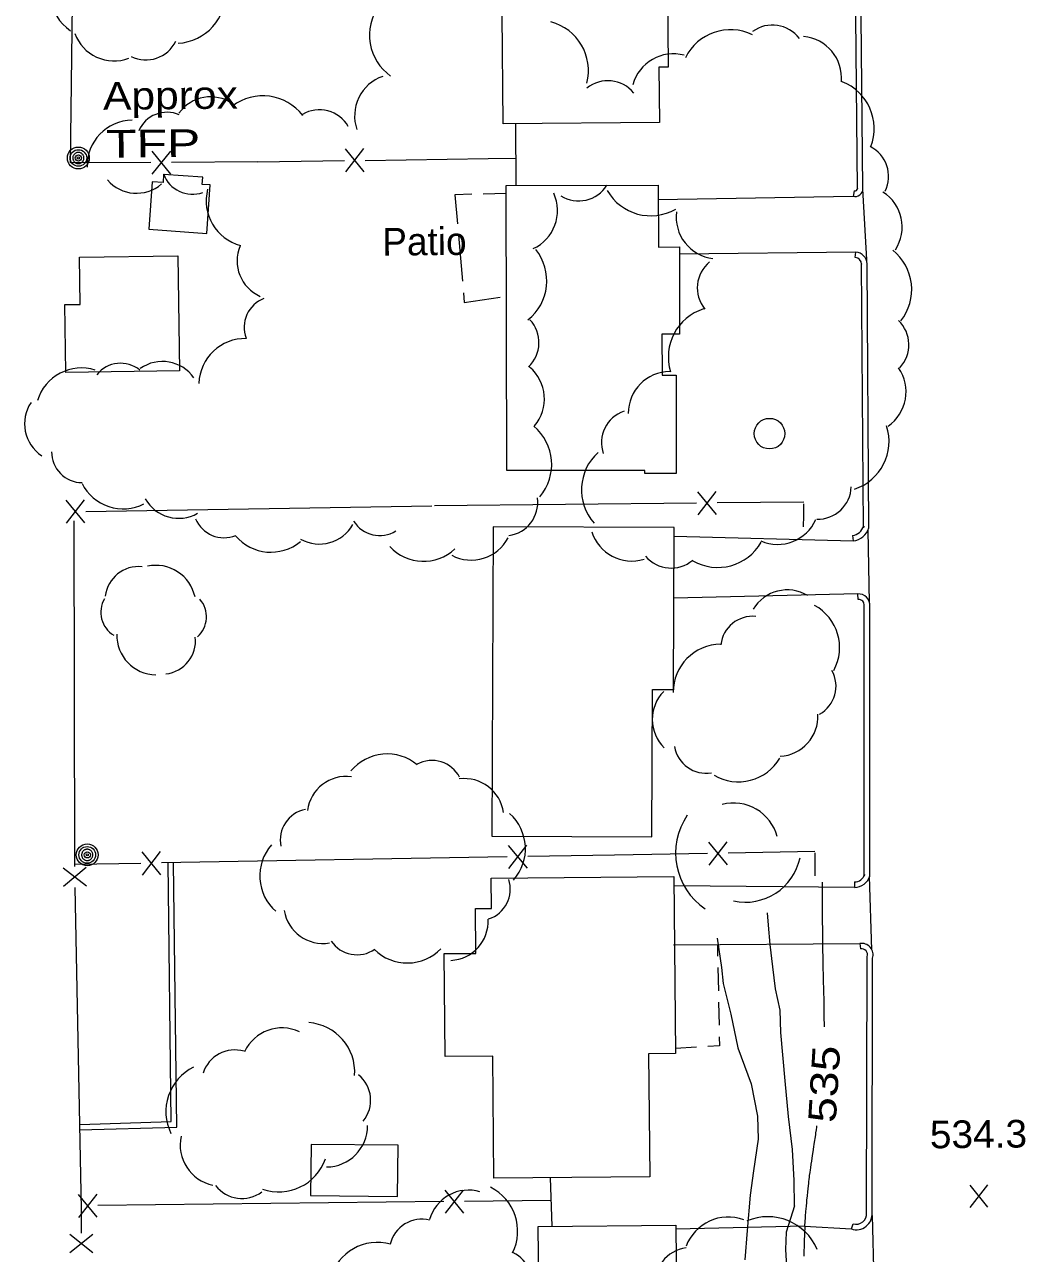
# Model space of a CAD drawing. Extents: x 2361284 to 2366480, y 6976556 to 6985346.
# Drawn here: x 2361357.8 to 2361531.5, y 6977794.9 to 6978008.1 of the extents above; entities that cross this region are included whole.
import ezdxf
from ezdxf.enums import TextEntityAlignment as Align

# ---------------------------------------------------------------- set-up
doc = ezdxf.new("R2010")
doc.units = 0
doc.header["$LTSCALE"] = 1.9
for name, color, linetype, lineweight in [('10', 7, 'Continuous', 13), ('12', 7, 'Continuous', 13), ('13', 7, 'Continuous', 13), ('16', 7, 'Continuous', 13), ('19', 7, 'Continuous', 13), ('25', 7, 'Continuous', 13), ('3', 7, 'Continuous', 13), ('4', 7, 'Continuous', 13), ('5', 7, 'Continuous', 13), ('7', 7, 'Continuous', 13), ('9', 7, 'Continuous', 13)]:
    doc.layers.add(name, color=color, linetype=linetype, lineweight=lineweight)

msp = doc.modelspace()

# ---------------------------------------------------------------- linework, layer by layer
at = {"layer": '10'}
msp.add_circle((2361487.104, 6977937.108), 2.657, dxfattribs=at)
at = {"layer": '12'}
for p, q in [((2361525.009, 6977802.917), (2361521.892, 6977806.768)), ((2361521.929, 6977802.888), (2361524.972, 6977806.797))]:
    msp.add_line(p, q, dxfattribs=at)
for points in [[(2361496.624, 6977834.208), (2361496.62, 6977834.696), (2361496.608, 6977835.673), (2361496.592, 6977836.65), (2361496.58, 6977837.301), (2361496.553, 6977838.604), (2361496.506, 6977840.557), (2361496.464, 6977842.294), (2361496.443, 6977843.162), (2361496.415, 6977844.465), (2361496.398, 6977845.333), (2361496.391, 6977845.768), (2361496.381, 6977846.419), (2361496.369, 6977847.396), (2361496.342, 6977850.04), (2361496.305, 6977853.566), (2361496.289, 6977855.329), (2361496.276, 6977857.091), (2361496.271, 6977857.973), (2361496.265, 6977859.295)], [(2361493.212, 6977799.663), (2361493.276, 6977800.487), (2361493.32, 6977801.036), (2361493.351, 6977801.403), (2361493.414, 6977802.135), (2361493.463, 6977802.683), (2361493.497, 6977803.049), (2361493.566, 6977803.781), (2361493.601, 6977804.146), (2361493.673, 6977804.878), (2361493.748, 6977805.609), (2361493.798, 6977806.096), (2361493.902, 6977807.07), (2361493.943, 6977807.442), (2361493.972, 6977807.689), (2361494.032, 6977808.184), (2361494.064, 6977808.431), (2361494.129, 6977808.925), (2361494.197, 6977809.419), (2361494.244, 6977809.748), (2361494.34, 6977810.405), (2361494.415, 6977810.898), (2361494.567, 6977811.883), (2361494.669, 6977812.54), (2361494.806, 6977813.416), (2361494.874, 6977813.854), (2361494.974, 6977814.511), (2361495.023, 6977814.84), (2361495.118, 6977815.498), (2361495.164, 6977815.828), (2361495.232, 6977816.322), (2361495.296, 6977816.817), (2361495.327, 6977817.065)], [(2361493.212, 6977799.663), (2361493.138, 6977796.973), (2361493.052, 6977794.432)]]:
    msp.add_lwpolyline(points, dxfattribs=at)
at = {"layer": '13'}
for points in [[(2361491.419, 6977803.146), (2361491.387, 6977807.586), (2361491.096, 6977812.944), (2361490.392, 6977818.638), (2361489.792, 6977824.872), (2361489.083, 6977833.236), (2361488.926, 6977837.095), (2361488.131, 6977840.807), (2361487.675, 6977844.623), (2361487.207, 6977848.479), (2361486.935, 6977851.876), (2361486.724, 6977854.004)], [(2361478.027, 6977849.591), (2361478.774, 6977844.508), (2361479.061, 6977841.731), (2361480.401, 6977836.433), (2361481.627, 6977830.564), (2361483.916, 6977824.326), (2361484.99, 6977818.726), (2361485.107, 6977814.747), (2361484.32, 6977809.21), (2361483.74, 6977805.043), (2361483.228, 6977798.858), (2361482.837, 6977793.775)], [(2361491.419, 6977803.146), (2361489.982, 6977798.622), (2361489.901, 6977795.562), (2361490.286, 6977788.755)]]:
    msp.add_lwpolyline(points, dxfattribs=at)
at = {"layer": '16'}
for centre, radius, start, end in [((2361370.854, 6978014.114), 8.729, 144.81005, 234.81005), ((2361384.004, 6978013.553), 8.729, 273.01884, 3.01884), ((2361426.394, 6978006.235), 8.701, 144.58529, 234.58529), ((2361446.97, 6978000.101), 8.701, 345.51229, 75.51229), ((2361373.377, 6978009.038), 7.278, 200.31434, 290.31434), ((2361480.316, 6977998.483), 8.701, 63.91105, 153.91105), ((2361487.608, 6978002.191), 5.797, 36.41137, 126.41137), ((2361492.342, 6977998.781), 7.254, 354.84897, 84.84897), ((2361378.879, 6978007.748), 5.816, 243.87743, 333.87743), ((2361470.402, 6977995.744), 7.254, 74.89299, 164.89299), ((2361422.361, 6977992.227), 7.254, 109.09451, 199.09451), ((2361459.039, 6977992.534), 5.797, 39.00197, 129.00197), ((2361496.56, 6977990.045), 8.701, 338.77141, 68.77141), ((2361390.093, 6977988.864), 6.669, 54.97147, 144.97147), ((2361399.185, 6977987.002), 8.701, 37.40005, 127.40005), ((2361408.994, 6977987.487), 5.797, 30.31489, 120.31489), ((2361376.68, 6977983.515), 7.999, 91.19527, 181.19527), ((2361382.536, 6977987.531), 5.33, 66.41775, 156.41775), ((2361501.963, 6977981.73), 5.797, 333.64356, 63.64356), ((2361377.258, 6977985.482), 6.669, 220.7059, 310.7059), ((2361386.968, 6977983.96), 5.33, 199.63775, 289.63775), ((2361397.347, 6977977.496), 7.999, 165.43097, 255.43097), ((2361443.054, 6977975.794), 7.254, 294.57287, 24.57287), ((2361453.98, 6977983.284), 5.797, 237.79856, 327.79856), ((2361466.483, 6977983.601), 8.701, 209.88365, 299.88365), ((2361502.858, 6977972.928), 7.254, 327.19842, 57.19842), ((2361478.16, 6977974.676), 7.254, 172.87899, 262.87899), ((2361401.388, 6977967.043), 6.669, 156.62563, 246.62563), ((2361439.74, 6977963.612), 8.701, 308.76387, 38.76387), ((2361503.071, 6977962.118), 8.701, 321.42533, 51.42533), ((2361480.368, 6977962.389), 5.797, 129.13712, 219.13712), ((2361401.261, 6977955.561), 5.33, 110.71323, 200.71323), ((2361441.301, 6977952.915), 5.797, 313.08491, 43.08491), ((2361478.246, 6977950.432), 8.701, 107.21241, 197.21241), ((2361505.477, 6977952.529), 5.797, 316.58546, 46.58546), ((2361396.081, 6977945.592), 7.999, 88.26958, 178.26958), ((2361367.718, 6977940.5), 7.999, 72.79156, 162.79156), ((2361374.512, 6977943.984), 5.33, 51.10236, 141.10236), ((2361381.761, 6977942.957), 6.669, 35.12865, 125.12865), ((2361440.779, 6977943.132), 7.254, 319.66973, 49.66973), ((2361503.549, 6977944.36), 7.254, 304.79687, 34.79687), ((2361469.828, 6977940.608), 7.254, 90.10365, 180.10365), ((2361364.509, 6977938.832), 6.669, 146.37385, 236.37385), ((2361463.745, 6977935.521), 5.797, 108.94741, 198.94741), ((2361440.599, 6977931.78), 8.701, 319.78007, 49.78007), ((2361499.146, 6977935.77), 8.701, 287.93792, 17.93792), ((2361367.855, 6977933.936), 5.33, 179.52382, 269.52382), ((2361463.171, 6977927.353), 8.701, 131.63646, 221.63646), ((2361374.962, 6977932.059), 7.999, 206.74326, 296.74326), ((2361495.484, 6977928.071), 5.797, 268.21287, 358.21287), ((2361384.584, 6977929.09), 6.669, 209.55339, 299.55339), ((2361441.094, 6977925.183), 5.797, 277.59902, 7.59902), ((2361392.431, 6977924.389), 5.33, 202.58787, 292.58787), ((2361409.022, 6977924.636), 6.669, 240.45991, 330.45991), ((2361419.459, 6977924.757), 5.33, 211.86884, 301.86884), ((2361488.494, 6977925.146), 7.254, 246.39107, 336.39107), ((2361400.573, 6977924.537), 7.999, 219.88979, 309.88979), ((2361435.333, 6977922.432), 7.254, 242.23448, 332.23448), ((2361463.174, 6977922.267), 7.254, 197.35474, 287.35474), ((2361427.059, 6977922.963), 7.999, 222.92129, 312.92129), ((2361478.11, 6977922.604), 8.701, 240.17838, 330.17838), ((2361380.637, 6977907.329), 6.936, 12.23653, 102.23653), ((2361470.026, 6977919.587), 5.797, 220.23881, 310.23881), ((2361377.598, 6977908.265), 5.783, 83.66385, 173.66385), ((2361490.185, 6977903.073), 6.929, 58.96903, 148.96902), ((2361375.687, 6977906.114), 4.621, 149.38625, 239.38625), ((2361384.788, 6977905.347), 4.621, 311.14494, 41.14494), ((2361490.945, 6977900.004), 8.31, 331.5647, 61.5647), ((2361484.159, 6977899.886), 5.537, 83.98018, 173.98018), ((2361380.769, 6977902.192), 6.936, 178.71061, 268.71061), ((2361381.713, 6977901.178), 5.783, 276.40339, 6.40339), ((2361478.707, 6977892.275), 8.31, 90.52388, 180.52388), ((2361493.098, 6977893.3), 5.537, 299.17736, 29.17736), ((2361473.686, 6977887.542), 6.929, 135.5861, 225.5861), ((2361488.574, 6977888.072), 6.929, 272.92872, 2.92872), ((2361476.089, 6977883.739), 5.537, 189.53594, 279.53594), ((2361420.765, 6977873.378), 8.166, 50.31924, 140.31924), ((2361428.5, 6977874.979), 5.441, 27.60368, 117.60368), ((2361481.692, 6977885.02), 8.31, 239.74943, 329.74943), ((2361413.676, 6977870.849), 6.809, 82.65078, 172.65078), ((2361434.18, 6977870.462), 6.809, 7.62785, 97.62785), ((2361407.642, 6977866.586), 5.441, 101.24541, 191.24541), ((2361480.871, 6977865.243), 7.802, 14.66536, 104.66536), ((2361436.579, 6977865.108), 8.166, 318.30052, 48.30052), ((2361482.525, 6977864.341), 11.711, 145.80309, 235.80309), ((2361406.821, 6977860.392), 8.166, 138.74961, 228.74961), ((2361482.861, 6977865.591), 9.763, 257.95629, 347.95629), ((2361436.677, 6977858.104), 5.441, 287.98278, 17.98278), ((2361409.611, 6977855.488), 6.809, 189.43706, 279.43706), ((2361431.477, 6977852.54), 6.809, 272.84465, 2.84465), ((2361415.528, 6977852.153), 5.441, 214.32142, 304.32142), ((2361424.254, 6977853.458), 8.166, 225.67484, 315.67484), ((2361402.51, 6977826.867), 7.158, 64.89316, 154.89316), ((2361406.538, 6977826.378), 8.585, 355.9914, 85.9914), ((2361394.29, 6977824.493), 5.72, 73.13108, 163.13108), ((2361390.946, 6977819.496), 8.585, 116.11009, 206.11009), ((2361412.171, 6977821.462), 5.72, 320.85658, 50.85658), ((2361410.189, 6977817.064), 7.158, 270.39785, 0.39785), ((2361391.989, 6977813.745), 7.158, 167.9846, 257.9846), ((2361401.954, 6977814.178), 8.585, 250.70077, 340.70077), ((2361395.547, 6977810.157), 5.72, 217.15079, 307.15079), ((2361434.879, 6977798.813), 7.081, 73.7953, 163.7953), ((2361434.904, 6977798.776), 8.494, 333.51893, 63.51893), ((2361486.802, 6977791.972), 9.309, 22.99, 112.99), ((2361426.774, 6977795.194), 5.659, 76.42042, 166.42042), ((2361479.905, 6977793.452), 7.761, 69.50359, 159.50359), ((2361419.085, 6977788.326), 8.494, 74.44753, 164.44753), ((2361440.146, 6977789.962), 5.659, 334.77778, 64.77778), ((2361473.399, 6977789.703), 6.202, 96.93334, 186.93334)]:
    msp.add_arc(centre, radius, start, end, dxfattribs=at)
at = {"layer": '19'}
for p, q in [((2361478.057, 6977848.482), (2361478.096, 6977846.482)), ((2361478.135, 6977844.482), (2361478.223, 6977840.483)), ((2361478.262, 6977838.483), (2361478.351, 6977834.484)), ((2361478.39, 6977832.484), (2361478.424, 6977830.913)), ((2361474.427, 6977830.665), (2361470.769, 6977830.441)), ((2361478.424, 6977830.913), (2361476.425, 6977830.794))]:
    msp.add_line(p, q, dxfattribs=at)
at = {"layer": '25'}
for p, q in [((2361441.436, 6977978.77), (2361437.437, 6977978.672)), ((2361433.115, 6977971.511), (2361433.81, 6977963.537))]:
    msp.add_line(p, q, dxfattribs=at)
for points in [[(2361435.437, 6977978.623), (2361432.508, 6977978.546), (2361432.946, 6977973.499)], [(2361433.989, 6977961.549), (2361434.135, 6977959.86), (2361440.367, 6977960.799)]]:
    msp.add_lwpolyline(points, dxfattribs=at)
at = {"layer": '3'}
for p, q in [((2361467.798, 6977977.731), (2361501.574, 6977978.282)), ((2361501.805, 6977979.214), (2361501.634, 6977978.273)), ((2361504.039, 6977966.275), (2361503.303, 6977979.529)), ((2361502.066, 6977968.616), (2361471.479, 6977968.236)), ((2361501.975, 6977967.666), (2361502.066, 6977968.616)), ((2361470.544, 6977919.323), (2361501.623, 6977918.489)), ((2361501.494, 6977919.438), (2361501.623, 6977918.489)), ((2361504.455, 6977907.776), (2361504.195, 6977920.374)), ((2361502.41, 6977909.296), (2361470.496, 6977908.564)), ((2361502.489, 6977908.338), (2361502.41, 6977909.296)), ((2361501.865, 6977859.359), (2361501.864, 6977858.399)), ((2361504.867, 6977847.567), (2361504.476, 6977860.293)), ((2361501.864, 6977858.399), (2361470.54, 6977858.681)), ((2361470.448, 6977848.419), (2361502.747, 6977848.666)), ((2361502.747, 6977848.666), (2361502.906, 6977847.718)), ((2361504.905, 6977801.504), (2361505.364, 6977784.797)), ((2361493.152, 6977799.662), (2361470.847, 6977799.1)), ((2361493.152, 6977799.662), (2361501.307, 6977799.15)), ((2361501.297, 6977799.149), (2361501.599, 6977800.062))]:
    msp.add_line(p, q, dxfattribs=at)
for points in [[(2361502.351, 6977979.628), (2361502.352, 6977979.6), (2361501.888, 6978027.347), (2361501.941, 6978027.672)], [(2361503.311, 6977979.609), (2361503.312, 6977979.609), (2361502.848, 6978027.357), (2361502.848, 6978027.357)], [(2361503.44, 6977921.067), (2361503.391, 6977920.757), (2361503.076, 6977966.546), (2361503.077, 6977966.506)], [(2361504.352, 6977920.766), (2361504.351, 6977920.766), (2361504.036, 6977966.555), (2361504.036, 6977966.555)], [(2361503.578, 6977860.632), (2361503.536, 6977860.355), (2361503.531, 6977907.168), (2361503.536, 6977907.267)], [(2361504.496, 6977860.353), (2361504.496, 6977860.354), (2361504.491, 6977907.167), (2361504.49, 6977907.166)], [(2361367.407, 6977817.288), (2361383.274, 6977817.769), (2361382.747, 6977862.666)], [(2361367.436, 6977816.329), (2361384.243, 6977816.838), (2361383.707, 6977862.675)], [(2361503.952, 6977801.933), (2361503.95, 6977802.015), (2361504.021, 6977846.108), (2361504.064, 6977846.392)], [(2361504.908, 6977802.014), (2361504.91, 6977802.014), (2361504.981, 6977846.108), (2361504.981, 6977846.108)]]:
    msp.add_lwpolyline(points, dxfattribs=at)
for centre, radius, start, end in [((2361501.914, 6977979.637), 1.397, 255.91579, 358.84146), ((2361501.914, 6977979.637), 0.437, 255.91581, 358.84148), ((2361501.855, 6977966.444), 1.224, 2.9215, 84.44848), ((2361501.855, 6977966.444), 2.184, 2.92149, 84.44847), ((2361501.159, 6977921.82), 2.402, 277.93082, 341.72696), ((2361501.159, 6977921.82), 3.362, 277.93083, 341.72697), ((2361502.567, 6977907.369), 1.934, 353.98497, 94.65841), ((2361502.567, 6977907.369), 0.974, 353.98501, 94.65845), ((2361501.86, 6977861.154), 1.796, 270.09233, 343.10359), ((2361501.86, 6977861.154), 2.756, 270.09235, 343.10361), ((2361503.075, 6977846.698), 1.995, 342.78931, 99.47383), ((2361503.075, 6977846.698), 1.035, 342.78931, 99.47382), ((2361502.151, 6977801.781), 2.767, 252.01608, 4.82974), ((2361502.151, 6977801.781), 1.807, 252.01608, 4.82973)]:
    msp.add_arc(centre, radius, start, end, dxfattribs=at)
at = {"layer": '4'}
for centre, radius in [((2361367.173, 6977984.925), 1.9), ((2361367.173, 6977984.925), 1.442), ((2361367.173, 6977984.925), 0.539), ((2361367.173, 6977984.925), 0.192), ((2361368.713, 6977864.043), 1.9), ((2361368.713, 6977864.043), 1.442), ((2361368.713, 6977864.043), 0.539), ((2361368.713, 6977864.043), 0.192)]:
    msp.add_circle(centre, radius, dxfattribs=at)
for centre, start, end in [((2361367.173, 6977984.925), 174.71552, 185.96556), ((2361367.173, 6977984.925), 163.46611, 174.71615), ((2361367.173, 6977984.925), 185.96287, 197.21291), ((2361367.173, 6977984.925), 152.21535, 163.46538), ((2361367.173, 6977984.925), 197.21479, 208.46483), ((2361367.173, 6977984.925), 140.96646, 152.21649), ((2361367.173, 6977984.925), 129.71376, 140.96379), ((2361367.173, 6977984.925), 118.46406, 129.71409), ((2361367.173, 6977984.925), 107.21593, 118.46597), ((2361367.173, 6977984.925), 95.96582, 107.21585), ((2361367.173, 6977984.925), 84.71553, 95.96557), ((2361367.173, 6977984.925), 73.46552, 84.71555), ((2361367.173, 6977984.925), 62.21535, 73.46538), ((2361367.173, 6977984.925), 50.96397, 62.214), ((2361367.173, 6977984.925), 39.71588, 50.96591), ((2361367.173, 6977984.925), 28.46656, 39.7166), ((2361367.173, 6977984.925), 17.21479, 28.46483), ((2361367.173, 6977984.925), 332.21419, 343.46422), ((2361367.173, 6977984.925), 5.96345, 17.21348), ((2361367.173, 6977984.925), 343.46611, 354.71615), ((2361367.173, 6977984.925), 354.71553, 5.96557), ((2361367.173, 6977984.925), 208.46822, 219.71826), ((2361367.173, 6977984.925), 219.71376, 230.96379), ((2361367.173, 6977984.925), 230.96397, 242.214), ((2361367.173, 6977984.925), 242.21812, 253.46815), ((2361367.173, 6977984.925), 253.46258, 264.71261), ((2361367.173, 6977984.925), 264.71553, 275.96557), ((2361367.173, 6977984.925), 275.96582, 287.21585), ((2361367.173, 6977984.925), 287.21593, 298.46597), ((2361367.173, 6977984.925), 298.46406, 309.71409), ((2361367.173, 6977984.925), 309.71589, 320.96592), ((2361367.173, 6977984.925), 320.96646, 332.21649), ((2361368.713, 6977864.043), 174.71552, 185.96556), ((2361368.713, 6977864.043), 163.46611, 174.71615), ((2361368.713, 6977864.043), 185.96287, 197.21291), ((2361368.713, 6977864.043), 152.21535, 163.46538), ((2361368.713, 6977864.043), 197.21479, 208.46483), ((2361368.713, 6977864.043), 140.96646, 152.21649), ((2361368.713, 6977864.043), 208.46822, 219.71826), ((2361368.713, 6977864.043), 129.71376, 140.96379), ((2361368.713, 6977864.043), 219.71376, 230.96379), ((2361368.713, 6977864.043), 118.46406, 129.71409), ((2361368.713, 6977864.043), 230.96397, 242.214), ((2361368.713, 6977864.043), 107.21593, 118.46597), ((2361368.713, 6977864.043), 242.21812, 253.46815), ((2361368.713, 6977864.043), 95.96582, 107.21585), ((2361368.713, 6977864.043), 253.46258, 264.71261), ((2361368.713, 6977864.043), 84.71553, 95.96557), ((2361368.713, 6977864.043), 264.71553, 275.96557), ((2361368.713, 6977864.043), 73.46552, 84.71555), ((2361368.713, 6977864.043), 275.96582, 287.21585), ((2361368.713, 6977864.043), 62.21535, 73.46538), ((2361368.713, 6977864.043), 287.21593, 298.46597), ((2361368.713, 6977864.043), 50.96397, 62.214), ((2361368.713, 6977864.043), 298.46406, 309.71409), ((2361368.713, 6977864.043), 39.71588, 50.96591), ((2361368.713, 6977864.043), 309.71589, 320.96592), ((2361368.713, 6977864.043), 28.46656, 39.7166), ((2361368.713, 6977864.043), 320.96646, 332.21649), ((2361368.713, 6977864.043), 17.21479, 28.46483), ((2361368.713, 6977864.043), 332.21419, 343.46422), ((2361368.713, 6977864.043), 5.96345, 17.21348), ((2361368.713, 6977864.043), 343.46611, 354.71615), ((2361368.713, 6977864.043), 354.71553, 5.96557)]:
    msp.add_arc(centre, 0.973, start, end, dxfattribs=at)
at = {"layer": '5'}
for points in [[(2361493.02, 6977924.909), (2361492.969, 6977922.92), (2361492.917, 6977920.92)], [(2361494.935, 6977864.404), (2361494.942, 6977862.414), (2361494.948, 6977860.414)]]:
    msp.add_lwpolyline(points, dxfattribs=at)
at = {"layer": '7'}
for points in [[(2361468.001, 6977991.085), (2361440.861, 6977990.837), (2361440.51, 6978028.844), (2361431.91, 6978028.762), (2361431.815, 6978038.733), (2361440.725, 6978038.817), (2361440.715, 6978039.897), (2361466.675, 6978040.144), (2361466.776, 6978029.494), (2361470.966, 6978029.533), (2361471.112, 6978014.115), (2361469.372, 6978014.099), (2361469.5, 6978000.708), (2361467.91, 6978000.693)], [(2361389.46, 6977971.836), (2361390.06, 6977980.242), (2361388.669, 6977980.339), (2361388.757, 6977981.59), (2361381.972, 6977982.065), (2361381.875, 6977980.684), (2361380.004, 6977980.816), (2361379.422, 6977972.551)], [(2361441.543, 6977930.739), (2361441.433, 6977980.14), (2361467.795, 6977980.201), (2361467.817, 6977969.481), (2361471.477, 6977969.486), (2361471.5, 6977954.385), (2361468.44, 6977954.376), (2361468.458, 6977947.246), (2361470.898, 6977947.249), (2361470.92, 6977930.209), (2361465.439, 6977930.196), (2361465.444, 6977930.707)], [(2361384.417, 6977967.928), (2361384.706, 6977948), (2361364.988, 6977947.712), (2361364.816, 6977959.501), (2361367.475, 6977959.536), (2361367.367, 6977967.706)], [(2361466.699, 6977867.165), (2361466.776, 6977892.736), (2361470.436, 6977892.721), (2361470.549, 6977920.815), (2361439.136, 6977920.936), (2361438.926, 6977867.271)], [(2361466.33, 6977808.187), (2361439.28, 6977807.94), (2361439.089, 6977829.129), (2361430.799, 6977829.051), (2361430.629, 6977846.911), (2361436.159, 6977846.963), (2361436.085, 6977854.733), (2361438.835, 6977854.759), (2361438.785, 6977859.989), (2361470.485, 6977860.29), (2361470.777, 6977829.601), (2361466.127, 6977829.556)], [(2361422.56, 6977804.801), (2361422.636, 6977813.683), (2361407.543, 6977813.81), (2361407.467, 6977804.928)], [(2361467.081, 6977748.112), (2361420.522, 6977747.729), (2361420.406, 6977762.049), (2361439.365, 6977762.199), (2361439.313, 6977768.769), (2361432.003, 6977768.709), (2361431.85, 6977787.89), (2361439.15, 6977787.949), (2361439.136, 6977789.399), (2361447.057, 6977789.474), (2361446.961, 6977799.593), (2361470.84, 6977799.82), (2361471.074, 6977775.151), (2361466.824, 6977775.111)]]:
    msp.add_lwpolyline(points, close=True, dxfattribs=at)
at = {"layer": '9'}
for p, q in [((2361443.163, 6977980.147), (2361443.071, 6977990.858)), ((2361379.933, 6977986.117), (2361383.151, 6977982.136)), ((2361383.133, 6977986.137), (2361379.951, 6977982.116)), ((2361416.769, 6977982.546), (2361413.511, 6977986.496)), ((2361413.569, 6977982.496), (2361416.711, 6977986.547)), ((2361416.94, 6977984.518), (2361438.308, 6977984.821)), ((2361438.308, 6977984.821), (2361443.118, 6977984.907)), ((2361398.341, 6977984.251), (2361383.342, 6977984.168)), ((2361398.341, 6977984.251), (2361413.341, 6977984.464)), ((2361474.61, 6977927.034), (2361477.848, 6977923.064)), ((2361477.81, 6977927.064), (2361474.648, 6977923.034)), ((2361368.305, 6977921.623), (2361365.038, 6977925.572)), ((2361365.106, 6977921.572), (2361368.237, 6977925.622)), ((2361474.429, 6977925.062), (2361428.97, 6977924.609)), ((2361493.028, 6977925.249), (2361478.028, 6977925.096)), ((2361368.486, 6977923.594), (2361428.48, 6977924.605)), ((2361441.741, 6977865.657), (2361445.02, 6977861.718)), ((2361444.942, 6977865.718), (2361441.819, 6977861.658)), ((2361476.508, 6977866.258), (2361479.775, 6977862.319)), ((2361479.707, 6977866.318), (2361476.576, 6977862.258)), ((2361378.159, 6977864.543), (2361381.427, 6977860.604)), ((2361381.359, 6977864.603), (2361378.227, 6977860.543)), ((2361441.58, 6977863.686), (2361381.587, 6977862.635)), ((2361460.178, 6977864.012), (2361445.181, 6977863.75)), ((2361476.337, 6977864.286), (2361460.178, 6977864.012)), ((2361494.935, 6977864.603), (2361479.936, 6977864.35)), ((2361368.604, 6977858.632), (2361364.545, 6977861.753)), ((2361368.544, 6977861.831), (2361364.606, 6977858.554)), ((2361377.988, 6977862.571), (2361366.558, 6977862.372)), ((2361449.041, 6977808.033), (2361449.331, 6977799.615)), ((2361430.759, 6977805.869), (2361433.997, 6977801.9)), ((2361433.959, 6977805.9), (2361430.797, 6977801.869)), ((2361367.162, 6977805.154), (2361370.4, 6977801.185)), ((2361370.362, 6977805.185), (2361367.2, 6977801.155)), ((2361430.578, 6977803.887), (2361370.581, 6977803.217)), ((2361449.178, 6977804.104), (2361434.178, 6977803.932)), ((2361369.679, 6977795.009), (2361365.669, 6977798.2)), ((2361369.668, 6977798.208), (2361365.68, 6977795.001))]:
    msp.add_line(p, q, dxfattribs=at)
for points in [[(2361379.742, 6977984.144), (2361365.821, 6977984.062), (2361366.413, 6978030.139)], [(2361366.562, 6977862.002), (2361366.557, 6977862.472), (2361366.451, 6977922.005)], [(2361367.706, 6977798.409), (2361367.697, 6977802.569), (2361366.636, 6977858.403)]]:
    msp.add_lwpolyline(points, dxfattribs=at)

# ---------------------------------------------------------------- texts
at = {"layer": '12', "width": 1.25}
msp.add_text(' 535 ', height=4.8, rotation=86.546, dxfattribs=at).set_placement((2361498.986, 6977824.144), align=Align.CENTER)
at = {"layer": '12', "width": 1.05}
msp.add_text('534.3', height=4.799, rotation=0.545, dxfattribs=at).set_placement((2361514.945, 6977813.131))
at = {"layer": '25'}
msp.add_text('Patio', height=4.799, rotation=0.545, dxfattribs=at).set_placement((2361419.928, 6977967.985))
at = {"layer": '4'}
for s, width, p in [('Approx', 1.15, (2361371.474, 6977993.276)), ('  TFP', 1.35, (2361367.173, 6977984.925))]:
    msp.add_text(s, height=4.799, rotation=0.545, dxfattribs=dict(at, width=width)).set_placement(p)

doc.saveas('drawing.dxf')
